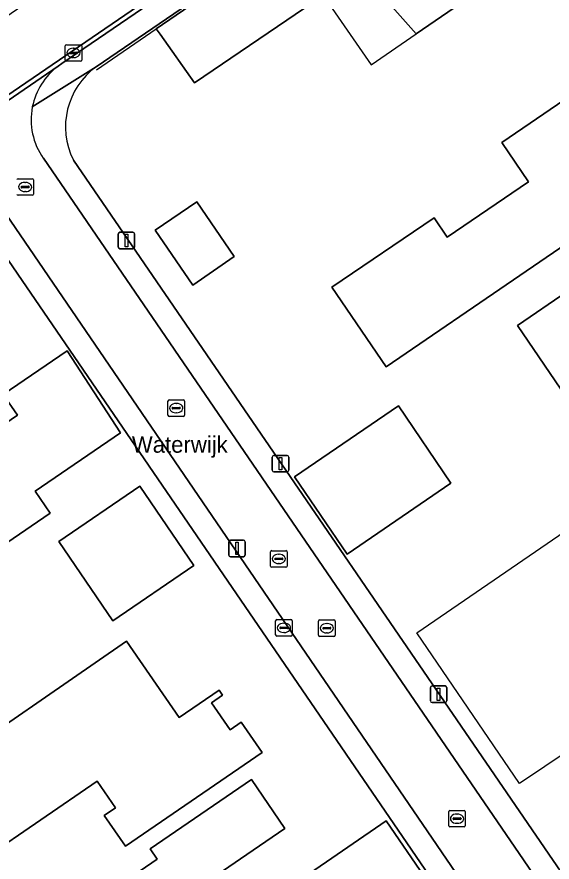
# Model space of a CAD drawing. Extents: x 155275 to 156265, y 382654 to 383635.
# Drawn here: x 155591.2 to 155623.5, y 383190.6 to 383241.6 of the extents above; entities that cross this region are included whole.
import ezdxf

# ---------------------------------------------------------------- set-up
doc = ezdxf.new("R2010")
doc.units = 0
for name, color, linetype in [('IMGEO_Brandkraan', 7, 'Continuous'), ('IMGEO_Erf', 7, 'Continuous'), ('IMGEO_Hek', 7, 'Continuous'), ('IMGEO_Kolk', 7, 'Continuous'), ('IMGEO_Lichtmast', 7, 'Continuous'), ('IMGEO_Muur', 7, 'Continuous'), ('IMGEO_Openbare_ruimte_label', 7, 'Continuous'), ('IMGEO_Pand', 7, 'Continuous'), ('IMGEO_Pand_overbouw', 7, 'Continuous'), ('IMGEO_Rijbaan_lokaal_gesloten', 7, 'Continuous'), ('IMGEO_Rijbaan_lokaal_open', 7, 'Continuous'), ('IMGEO_Rioolput', 7, 'Continuous'), ('IMGEO_Voetpad_open', 7, 'Continuous')]:
    doc.layers.add(name, color=color, linetype=linetype)

msp = doc.modelspace()

# ---------------------------------------------------------------- linework, layer by layer
at = {"layer": 'IMGEO_Brandkraan'}
for p, q in [((155606.846, 383204.318), (155606.846, 383205.17)), ((155606.921, 383205.244), (155607.773, 383205.244)), ((155607.847, 383205.17), (155607.847, 383204.318)), ((155607.105, 383204.738), (155607.105, 383204.75)), ((155607.543, 383204.701), (155607.145, 383204.701)), ((155607.148, 383204.787), (155607.546, 383204.787)), ((155607.334, 383205.024), (155607.359, 383205.024)), ((155607.589, 383204.75), (155607.589, 383204.738)), ((155607.773, 383204.244), (155606.921, 383204.244)), ((155607.357, 383204.464), (155607.332, 383204.464))]:
    msp.add_line(p, q, dxfattribs=at)
for points in [[(155606.846, 383204.318), (155606.846, 383205.17)], [(155606.921, 383205.244), (155607.773, 383205.244)], [(155607.847, 383205.17), (155607.847, 383204.318)], [(155607.773, 383204.244), (155606.921, 383204.244)]]:
    msp.add_lwpolyline(points, dxfattribs=at)
for centre, radius, start, end in [((155606.923, 383205.168), 0.0765, 91.552, 178.448), ((155606.923, 383205.168), 0.0765, 91.552, 178.448), ((155607.771, 383205.168), 0.0765, 1.552, 88.448), ((155607.771, 383205.168), 0.0765, 1.552, 88.448), ((155607.145, 383204.747), 0.0403, 85.8775, 175.7526), ((155607.142, 383204.737), 0.0366, 178.938, 274.7102), ((155607.546, 383204.744), 0.043, 264.8664, 352.4533), ((155607.55, 383204.749), 0.0386, 1.7309, 96.639), ((155606.923, 383204.32), 0.0765, 181.552, 268.448), ((155606.923, 383204.32), 0.0765, 181.552, 268.448), ((155607.771, 383204.32), 0.0765, 271.552, 358.448), ((155607.771, 383204.32), 0.0765, 271.552, 358.448)]:
    msp.add_arc(centre, radius, start, end, dxfattribs=at)
for centre, major_axis, ratio, start_param, end_param in [((155607.333, 383204.744), (-0.387, 0.002), 0.722429, 4.712389, 7.853982), ((155607.358, 383204.744), (-0.39, 0.002), 0.717154, 1.570796, 4.712389)]:
    msp.add_ellipse(centre, major_axis=major_axis, ratio=ratio, start_param=start_param, end_param=end_param, dxfattribs=at)
at = {"layer": 'IMGEO_Erf'}
for points in [[(155626.917, 383256.363), (155625.364, 383258.662), (155596.009, 383238.623)], [(155594.627, 383232.993), (155628.132, 383184.122), (155632.891, 383177.182), (155632.967, 383177.231), (155637.947, 383180.613), (155641.945, 383174.729), (155651.229, 383182.342)], [(155583.923, 383230.311), (155564.944, 383217.349), (155603.025, 383161.596), (155604.389, 383162.527), (155625.107, 383176.674), (155589.111, 383229.212)]]:
    msp.add_lwpolyline(points, dxfattribs=at)
for points in [[(155615.333, 383240.621), (155611.924, 383244.458), (155609.718, 383242.953), (155601.947, 383237.651), (155599.872, 383240.59), (155599.638, 383240.922), (155618.55, 383253.859), (155618.748, 383253.561), (155618.112, 383253.111), (155619.313, 383251.358), (155619.948, 383251.792), (155622.61, 383253.591), (155625.611, 383247.66)], [(155613.517, 383220.5), (155610.232, 383225.31), (155616.421, 383229.504), (155617.218, 383228.328), (155622.118, 383231.675), (155620.516, 383234.054), (155631.041, 383241.229), (155634.391, 383236.35), (155628.941, 383232.613), (155629.295, 383232.095), (155629.678, 383231.535)], [(155624.382, 383218.715), (155621.466, 383222.996), (155630.451, 383229.15), (155631.002, 383228.345), (155637.024, 383232.455), (155642.154, 383224.949), (155633.827, 383219.246), (155631.05, 383223.3)], [(155599.571, 383228.748), (155602.079, 383230.468), (155604.346, 383227.163), (155601.838, 383225.442)], [(155592.312, 383213.001), (155593.218, 383211.678), (155587.591, 383207.828), (155589.586, 383204.937), (155579.829, 383198.294), (155576.827, 383202.713), (155577.169, 383202.951), (155575.704, 383205.114), (155577.648, 383206.44), (155576.788, 383207.699), (155591.242, 383217.581), (155590.383, 383218.839), (155594.25, 383221.479), (155597.478, 383216.522)], [(155611.17, 383209.201), (155607.982, 383213.862), (155614.27, 383218.141), (155617.431, 383213.482)], [(155593.753, 383209.966), (155598.638, 383213.297), (155601.903, 383208.507), (155597.018, 383205.176)], [(155597.773, 383191.557), (155596.492, 383193.406), (155597.166, 383193.873), (155596.056, 383195.486), (155589.234, 383190.812), (155585.877, 383195.696), (155597.843, 383203.941), (155601.024, 383199.326), (155603.433, 383200.986), (155603.646, 383200.678), (155602.972, 383200.212), (155604.094, 383198.589), (155604.768, 383199.055), (155606.038, 383197.219)], [(155601.727, 383188.737), (155604.906, 383184.1), (155600.389, 383181.011), (155599.761, 383181.944), (155599.389, 383182.497), (155595.866, 383180.083), (155592.109, 383185.575), (155599.692, 383190.774), (155599.266, 383191.396), (155605.382, 383195.589), (155607.409, 383192.632)], [(155610.896, 383186.311), (155608.57, 383189.699), (155613.515, 383193.095), (155615.842, 383189.707), (155615.858, 383189.718), (155618.338, 383186.106), (155613.01, 383182.447), (155610.537, 383186.064)]]:
    msp.add_lwpolyline(points, close=True, dxfattribs=at)
msp.add_arc((155598.615, 383234.999), 4.464, 125.7145, 206.702, dxfattribs=at)
at = {"layer": 'IMGEO_Hek'}
msp.add_lwpolyline([(155648.595, 383215.616), (155649.617, 383214.142), (155621.586, 383195.348), (155615.371, 383204.442), (155640.732, 383221.815), (155642.147, 383219.752)], dxfattribs=at)
at = {"layer": 'IMGEO_Kolk'}
for p, q in [((155594.136, 383239.031), (155594.136, 383239.883)), ((155594.211, 383239.957), (155595.063, 383239.957)), ((155595.137, 383239.883), (155595.137, 383239.031)), ((155594.395, 383239.451), (155594.395, 383239.463)), ((155594.833, 383239.414), (155594.435, 383239.414)), ((155594.438, 383239.5), (155594.836, 383239.5)), ((155594.624, 383239.737), (155594.649, 383239.737)), ((155594.879, 383239.463), (155594.879, 383239.451)), ((155595.063, 383238.957), (155594.211, 383238.957)), ((155594.647, 383239.177), (155594.622, 383239.177)), ((155591.289, 383231.864), (155592.141, 383231.864)), ((155591.702, 383231.644), (155591.727, 383231.644)), ((155592.215, 383231.79), (155592.215, 383230.938)), ((155591.473, 383231.358), (155591.473, 383231.37)), ((155591.911, 383231.321), (155591.513, 383231.321)), ((155591.516, 383231.407), (155591.914, 383231.407)), ((155591.957, 383231.37), (155591.957, 383231.358)), ((155592.141, 383230.864), (155591.289, 383230.864)), ((155591.725, 383231.084), (155591.7, 383231.084)), ((155600.341, 383217.588), (155600.341, 383218.44)), ((155600.416, 383218.514), (155601.268, 383218.514)), ((155601.342, 383218.44), (155601.342, 383217.588)), ((155600.6, 383218.008), (155600.6, 383218.02)), ((155601.038, 383217.971), (155600.64, 383217.971)), ((155600.643, 383218.057), (155601.041, 383218.057)), ((155600.829, 383218.294), (155600.854, 383218.294)), ((155601.084, 383218.02), (155601.084, 383218.008)), ((155601.268, 383217.514), (155600.416, 383217.514)), ((155600.852, 383217.734), (155600.827, 383217.734)), ((155609.442, 383204.296), (155609.442, 383205.148)), ((155609.517, 383205.222), (155610.369, 383205.222)), ((155610.443, 383205.148), (155610.443, 383204.296)), ((155609.701, 383204.716), (155609.701, 383204.728)), ((155610.139, 383204.679), (155609.741, 383204.679)), ((155609.744, 383204.765), (155610.142, 383204.765)), ((155609.93, 383205.002), (155609.955, 383205.002)), ((155610.185, 383204.728), (155610.185, 383204.716)), ((155610.369, 383204.222), (155609.517, 383204.222)), ((155609.953, 383204.442), (155609.928, 383204.442)), ((155617.305, 383192.796), (155617.305, 383193.648)), ((155617.38, 383193.722), (155618.232, 383193.722)), ((155617.793, 383193.502), (155617.818, 383193.502)), ((155618.306, 383193.648), (155618.306, 383192.796)), ((155617.564, 383193.216), (155617.564, 383193.228)), ((155618.002, 383193.179), (155617.604, 383193.179)), ((155617.607, 383193.265), (155618.005, 383193.265)), ((155617.816, 383192.942), (155617.791, 383192.942)), ((155618.048, 383193.228), (155618.048, 383193.216)), ((155618.232, 383192.722), (155617.38, 383192.722))]:
    msp.add_line(p, q, dxfattribs=at)
for points in [[(155594.136, 383239.031), (155594.136, 383239.883)], [(155594.211, 383239.957), (155595.063, 383239.957)], [(155595.137, 383239.883), (155595.137, 383239.031)], [(155595.063, 383238.957), (155594.211, 383238.957)], [(155591.289, 383231.864), (155592.141, 383231.864)], [(155592.215, 383231.79), (155592.215, 383230.938)], [(155592.141, 383230.864), (155591.289, 383230.864)], [(155600.341, 383217.588), (155600.341, 383218.44)], [(155600.416, 383218.514), (155601.268, 383218.514)], [(155601.342, 383218.44), (155601.342, 383217.588)], [(155601.268, 383217.514), (155600.416, 383217.514)], [(155609.442, 383204.296), (155609.442, 383205.148)], [(155609.517, 383205.222), (155610.369, 383205.222)], [(155610.443, 383205.148), (155610.443, 383204.296)], [(155610.369, 383204.222), (155609.517, 383204.222)], [(155617.305, 383192.796), (155617.305, 383193.648)], [(155617.38, 383193.722), (155618.232, 383193.722)], [(155618.306, 383193.648), (155618.306, 383192.796)], [(155618.232, 383192.722), (155617.38, 383192.722)]]:
    msp.add_lwpolyline(points, dxfattribs=at)
for centre, radius, start, end in [((155594.213, 383239.881), 0.0765, 91.552, 178.448), ((155594.213, 383239.881), 0.0765, 91.552, 178.448), ((155595.061, 383239.881), 0.0765, 1.552, 88.448), ((155595.061, 383239.881), 0.0765, 1.552, 88.448), ((155594.435, 383239.46), 0.0403, 85.8775, 175.7526), ((155594.432, 383239.45), 0.0366, 178.938, 274.7102), ((155594.836, 383239.457), 0.043, 264.8664, 352.4533), ((155594.84, 383239.462), 0.0386, 1.7309, 96.639), ((155594.213, 383239.033), 0.0765, 181.552, 268.448), ((155594.213, 383239.033), 0.0765, 181.552, 268.448), ((155595.061, 383239.033), 0.0765, 271.552, 358.448), ((155595.061, 383239.033), 0.0765, 271.552, 358.448), ((155591.291, 383231.788), 0.0765, 91.552, 178.448), ((155591.291, 383231.788), 0.0765, 91.552, 178.448), ((155592.139, 383231.788), 0.0765, 1.552, 88.448), ((155592.139, 383231.788), 0.0765, 1.552, 88.448), ((155591.513, 383231.367), 0.0403, 85.8775, 175.7526), ((155591.51, 383231.357), 0.0366, 178.938, 274.7102), ((155591.914, 383231.364), 0.043, 264.8664, 352.4533), ((155591.918, 383231.369), 0.0386, 1.7309, 96.639), ((155591.291, 383230.94), 0.0765, 181.552, 268.448), ((155591.291, 383230.94), 0.0765, 181.552, 268.448), ((155592.139, 383230.94), 0.0765, 271.552, 358.448), ((155592.139, 383230.94), 0.0765, 271.552, 358.448), ((155600.418, 383218.438), 0.0765, 91.552, 178.448), ((155600.418, 383218.438), 0.0765, 91.552, 178.448), ((155601.266, 383218.438), 0.0765, 1.552, 88.448), ((155601.266, 383218.438), 0.0765, 1.552, 88.448), ((155600.64, 383218.017), 0.0403, 85.8775, 175.7526), ((155600.637, 383218.007), 0.0366, 178.938, 274.7102), ((155601.041, 383218.014), 0.043, 264.8664, 352.4533), ((155601.045, 383218.019), 0.0386, 1.7309, 96.639), ((155600.418, 383217.59), 0.0765, 181.552, 268.448), ((155600.418, 383217.59), 0.0765, 181.552, 268.448), ((155601.266, 383217.59), 0.0765, 271.552, 358.448), ((155601.266, 383217.59), 0.0765, 271.552, 358.448), ((155609.519, 383205.146), 0.0765, 91.552, 178.448), ((155609.519, 383205.146), 0.0765, 91.552, 178.448), ((155610.367, 383205.146), 0.0765, 1.552, 88.448), ((155610.367, 383205.146), 0.0765, 1.552, 88.448), ((155609.741, 383204.725), 0.0403, 85.8775, 175.7526), ((155609.738, 383204.715), 0.0366, 178.938, 274.7102), ((155610.142, 383204.722), 0.043, 264.8664, 352.4533), ((155610.146, 383204.727), 0.0386, 1.7309, 96.639), ((155609.519, 383204.298), 0.0765, 181.552, 268.448), ((155609.519, 383204.298), 0.0765, 181.552, 268.448), ((155610.367, 383204.298), 0.0765, 271.552, 358.448), ((155610.367, 383204.298), 0.0765, 271.552, 358.448), ((155617.382, 383193.646), 0.0765, 91.552, 178.448), ((155617.382, 383193.646), 0.0765, 91.552, 178.448), ((155618.23, 383193.646), 0.0765, 1.552, 88.448), ((155618.23, 383193.646), 0.0765, 1.552, 88.448), ((155617.604, 383193.225), 0.0403, 85.8775, 175.7526), ((155617.601, 383193.215), 0.0366, 178.938, 274.7102), ((155618.005, 383193.222), 0.043, 264.8664, 352.4533), ((155618.009, 383193.227), 0.0386, 1.7309, 96.639), ((155617.382, 383192.798), 0.0765, 181.552, 268.448), ((155617.382, 383192.798), 0.0765, 181.552, 268.448), ((155618.23, 383192.798), 0.0765, 271.552, 358.448), ((155618.23, 383192.798), 0.0765, 271.552, 358.448)]:
    msp.add_arc(centre, radius, start, end, dxfattribs=at)
for centre, major_axis, ratio, start_param, end_param in [((155594.623, 383239.457), (-0.387, 0.002), 0.722429, 4.712389, 7.853982), ((155594.648, 383239.457), (-0.39, 0.002), 0.717154, 1.570796, 4.712389), ((155591.701, 383231.364), (-0.387, 0.002), 0.722429, 4.712389, 7.853982), ((155591.726, 383231.364), (-0.39, 0.002), 0.717154, 1.570796, 4.712389), ((155600.828, 383218.014), (-0.387, 0.002), 0.722429, 4.712389, 7.853982), ((155600.853, 383218.014), (-0.39, 0.002), 0.717154, 1.570796, 4.712389), ((155609.929, 383204.722), (-0.387, 0.002), 0.722429, 4.712389, 7.853982), ((155609.954, 383204.722), (-0.39, 0.002), 0.717154, 1.570796, 4.712389), ((155617.792, 383193.222), (-0.387, 0.002), 0.722429, 4.712389, 7.853982), ((155617.817, 383193.222), (-0.39, 0.002), 0.717154, 1.570796, 4.712389)]:
    msp.add_ellipse(centre, major_axis=major_axis, ratio=ratio, start_param=start_param, end_param=end_param, dxfattribs=at)
at = {"layer": 'IMGEO_Lichtmast'}
for p, q in [((155597.439, 383228.635), (155598.229, 383228.635)), ((155598.229, 383228.635), (155597.439, 383228.635)), ((155597.339, 383227.735), (155597.339, 383228.535)), ((155597.339, 383228.535), (155597.339, 383227.735)), ((155598.329, 383228.535), (155598.329, 383227.735)), ((155598.329, 383227.735), (155598.329, 383228.535)), ((155598.229, 383227.635), (155597.439, 383227.635)), ((155597.439, 383227.635), (155598.229, 383227.635)), ((155606.645, 383214.257), (155606.645, 383215.057)), ((155606.645, 383215.057), (155606.645, 383214.257)), ((155606.745, 383215.157), (155607.535, 383215.157)), ((155607.535, 383215.157), (155606.745, 383215.157)), ((155607.635, 383215.057), (155607.635, 383214.257)), ((155607.635, 383214.257), (155607.635, 383215.057)), ((155607.535, 383214.157), (155606.745, 383214.157)), ((155606.745, 383214.157), (155607.535, 383214.157)), ((155604.014, 383209.14), (155604.014, 383209.94)), ((155604.014, 383209.94), (155604.014, 383209.14)), ((155604.114, 383210.04), (155604.904, 383210.04)), ((155604.904, 383210.04), (155604.114, 383210.04)), ((155605.004, 383209.94), (155605.004, 383209.14)), ((155605.004, 383209.14), (155605.004, 383209.94)), ((155604.904, 383209.04), (155604.114, 383209.04)), ((155604.114, 383209.04), (155604.904, 383209.04)), ((155616.195, 383200.337), (155616.195, 383201.137)), ((155616.195, 383201.137), (155616.195, 383200.337)), ((155616.295, 383201.237), (155617.085, 383201.237)), ((155617.085, 383201.237), (155616.295, 383201.237)), ((155617.185, 383201.137), (155617.185, 383200.337)), ((155617.185, 383200.337), (155617.185, 383201.137)), ((155617.085, 383200.237), (155616.295, 383200.237)), ((155616.295, 383200.237), (155617.085, 383200.237))]:
    msp.add_line(p, q, dxfattribs=at)
for points in [[(155597.759, 383228.51), (155597.909, 383228.51), (155597.909, 383227.76), (155597.759, 383227.76), (155597.759, 383228.51)], [(155607.065, 383215.032), (155607.215, 383215.032), (155607.215, 383214.282), (155607.065, 383214.282), (155607.065, 383215.032)], [(155604.434, 383209.915), (155604.584, 383209.915), (155604.584, 383209.165), (155604.434, 383209.165), (155604.434, 383209.915)], [(155616.615, 383201.112), (155616.765, 383201.112), (155616.765, 383200.362), (155616.615, 383200.362), (155616.615, 383201.112)]]:
    msp.add_lwpolyline(points, dxfattribs=at)
for centre, start, end in [((155597.439, 383228.535), 90, 180), ((155597.439, 383228.535), 90, 180), ((155598.229, 383228.535), 0, 90), ((155598.229, 383228.535), 360, 90), ((155597.439, 383227.735), 180, 270), ((155597.439, 383227.735), 180, 270), ((155598.229, 383227.735), 270, 0), ((155598.229, 383227.735), 270, 0), ((155606.745, 383215.057), 90, 180), ((155606.745, 383215.057), 90, 180), ((155607.535, 383215.057), 0, 90), ((155607.535, 383215.057), 360, 90), ((155606.745, 383214.257), 180, 270), ((155606.745, 383214.257), 180, 270), ((155607.535, 383214.257), 270, 0), ((155607.535, 383214.257), 270, 0), ((155604.114, 383209.94), 90, 180), ((155604.114, 383209.94), 90, 180), ((155604.904, 383209.94), 0, 90), ((155604.904, 383209.94), 360, 90), ((155604.114, 383209.14), 180, 270), ((155604.114, 383209.14), 180, 270), ((155604.904, 383209.14), 270, 0), ((155604.904, 383209.14), 270, 0), ((155616.295, 383201.137), 90, 180), ((155616.295, 383201.137), 90, 180), ((155617.085, 383201.137), 0, 90), ((155617.085, 383201.137), 360, 90), ((155616.295, 383200.337), 180, 270), ((155616.295, 383200.337), 180, 270), ((155617.085, 383200.337), 270, 0), ((155617.085, 383200.337), 270, 0)]:
    msp.add_arc(centre, 0.1, start, end, dxfattribs=at)
at = {"layer": 'IMGEO_Muur'}
msp.add_lwpolyline([(155596.019, 383238.446), (155599.638, 383240.922)], dxfattribs=at)
at = {"layer": 'IMGEO_Pand'}
for points in [[(155615.333, 383240.621), (155625.611, 383247.66), (155622.61, 383253.591), (155619.948, 383251.792), (155619.313, 383251.358), (155618.112, 383253.111), (155618.748, 383253.561), (155618.55, 383253.859), (155599.638, 383240.922), (155599.872, 383240.59), (155601.947, 383237.651), (155609.718, 383242.953), (155611.924, 383244.458)], [(155634.391, 383236.35), (155631.041, 383241.229), (155620.516, 383234.054), (155622.118, 383231.675), (155617.218, 383228.328), (155616.421, 383229.504), (155610.232, 383225.31), (155613.517, 383220.5), (155629.678, 383231.535), (155629.295, 383232.095), (155628.941, 383232.613)], [(155631.002, 383228.345), (155630.451, 383229.15), (155621.466, 383222.996), (155624.382, 383218.715), (155631.05, 383223.3), (155633.827, 383219.246), (155642.154, 383224.949), (155637.024, 383232.455)], [(155599.571, 383228.748), (155601.838, 383225.442), (155604.346, 383227.163), (155602.079, 383230.468)], [(155597.478, 383216.522), (155594.25, 383221.479), (155590.383, 383218.839), (155591.242, 383217.581), (155576.788, 383207.699), (155577.648, 383206.44), (155575.704, 383205.114), (155577.169, 383202.951), (155576.827, 383202.713), (155579.829, 383198.294), (155589.586, 383204.937), (155587.591, 383207.828), (155593.218, 383211.678), (155592.312, 383213.001)], [(155611.17, 383209.201), (155617.431, 383213.482), (155614.27, 383218.141), (155607.982, 383213.862)], [(155598.638, 383213.297), (155593.753, 383209.966), (155597.018, 383205.176), (155601.903, 383208.507)], [(155604.768, 383199.055), (155604.094, 383198.589), (155602.972, 383200.212), (155603.646, 383200.678), (155603.433, 383200.986), (155601.024, 383199.326), (155597.843, 383203.941), (155585.877, 383195.696), (155589.234, 383190.812), (155596.056, 383195.486), (155597.166, 383193.873), (155596.492, 383193.406), (155597.773, 383191.557), (155606.038, 383197.219)], [(155601.727, 383188.737), (155607.409, 383192.632), (155605.382, 383195.589), (155599.266, 383191.396), (155599.692, 383190.774), (155592.109, 383185.575), (155595.866, 383180.083), (155599.389, 383182.497), (155599.761, 383181.944), (155600.389, 383181.011), (155604.906, 383184.1)], [(155615.842, 383189.707), (155613.515, 383193.095), (155608.57, 383189.699), (155610.896, 383186.311)]]:
    msp.add_lwpolyline(points, close=True, dxfattribs=at)
at = {"layer": 'IMGEO_Pand_overbouw'}
msp.add_lwpolyline([(155615.333, 383240.621), (155611.924, 383244.458), (155609.718, 383242.953), (155612.61, 383238.746)], close=True, dxfattribs=at)
at = {"layer": 'IMGEO_Rijbaan_lokaal_gesloten'}
msp.add_lwpolyline([(155527.911, 383193.645), (155576.498, 383226.897), (155584.174, 383232.141), (155593.704, 383238.651), (155593.938, 383238.811), (155622.544, 383258.352), (155622.367, 383258.594), (155576.261, 383227.078), (155527.802, 383193.934)], dxfattribs=at)
at = {"layer": 'IMGEO_Rijbaan_lokaal_open'}
for points in [[(155620.312, 383262.377), (155620.133, 383262.261), (155619.924, 383262.117), (155620.091, 383261.877), (155574.69, 383230.764), (155525.625, 383197.223), (155478.919, 383165.304), (155481.12, 383162.042), (155527.802, 383193.934), (155576.261, 383227.078), (155622.367, 383258.594)], [(155593.704, 383238.651), (155584.174, 383232.141)], [(155589.707, 383230.961), (155631.867, 383169.258), (155634.823, 383171.29), (155635.04, 383171.44), (155592.812, 383233.101)]]:
    msp.add_lwpolyline(points, dxfattribs=at)
for centre, radius, start, end in [((155596.082, 383235.422), 4.01, 126.3704, 168.8837), ((155596.078, 383235.422), 4.007, 168.8695, 215.3908)]:
    msp.add_arc(centre, radius, start, end, dxfattribs=at)
at = {"layer": 'IMGEO_Rioolput'}
for p, q in [((155606.539, 383208.479), (155606.539, 383209.331)), ((155606.614, 383209.405), (155607.466, 383209.405)), ((155607.027, 383209.185), (155607.052, 383209.185)), ((155607.54, 383209.331), (155607.54, 383208.479)), ((155606.798, 383208.899), (155606.798, 383208.911)), ((155607.236, 383208.862), (155606.838, 383208.862)), ((155606.841, 383208.948), (155607.239, 383208.948)), ((155607.282, 383208.911), (155607.282, 383208.899)), ((155607.466, 383208.405), (155606.614, 383208.405)), ((155607.05, 383208.625), (155607.025, 383208.625))]:
    msp.add_line(p, q, dxfattribs=at)
for points in [[(155606.539, 383208.479), (155606.539, 383209.331)], [(155606.614, 383209.405), (155607.466, 383209.405)], [(155607.54, 383209.331), (155607.54, 383208.479)], [(155607.466, 383208.405), (155606.614, 383208.405)]]:
    msp.add_lwpolyline(points, dxfattribs=at)
for centre, radius, start, end in [((155606.616, 383209.329), 0.0765, 91.552, 178.448), ((155606.616, 383209.329), 0.0765, 91.552, 178.448), ((155607.464, 383209.329), 0.0765, 1.552, 88.448), ((155607.464, 383209.329), 0.0765, 1.552, 88.448), ((155606.838, 383208.908), 0.0403, 85.8775, 175.7526), ((155606.835, 383208.898), 0.0366, 178.938, 274.7102), ((155607.239, 383208.905), 0.043, 264.8664, 352.4533), ((155607.243, 383208.91), 0.0386, 1.7309, 96.639), ((155606.616, 383208.481), 0.0765, 181.552, 268.448), ((155606.616, 383208.481), 0.0765, 181.552, 268.448), ((155607.464, 383208.481), 0.0765, 271.552, 358.448), ((155607.464, 383208.481), 0.0765, 271.552, 358.448)]:
    msp.add_arc(centre, radius, start, end, dxfattribs=at)
for centre, major_axis, ratio, start_param, end_param in [((155607.026, 383208.905), (-0.387, 0.002), 0.722429, 4.712389, 7.853982), ((155607.051, 383208.905), (-0.39, 0.002), 0.717154, 1.570796, 4.712389)]:
    msp.add_ellipse(centre, major_axis=major_axis, ratio=ratio, start_param=start_param, end_param=end_param, dxfattribs=at)
at = {"layer": 'IMGEO_Voetpad_open'}
for points in [[(155622.993, 383258.732), (155622.544, 383258.352), (155593.938, 383238.811), (155593.704, 383238.651)], [(155592.147, 383236.195), (155596.009, 383238.623), (155625.364, 383258.662)], [(155596.009, 383238.623), (155592.147, 383236.195)], [(155592.812, 383233.101), (155635.04, 383171.44), (155634.823, 383171.29), (155635.652, 383170.105), (155637.668, 383171.716)], [(155636.331, 383172.279), (155632.967, 383177.231), (155632.891, 383177.182), (155628.132, 383184.122), (155594.627, 383232.993)], [(155589.111, 383229.212), (155625.107, 383176.674), (155628.287, 383172.031), (155628.453, 383171.789), (155630.734, 383168.461), (155631.867, 383169.258), (155589.707, 383230.961)]]:
    msp.add_lwpolyline(points, dxfattribs=at)
for centre, radius, start, end in [((155596.082, 383235.422), 4.01, 126.3704, 168.8837), ((155598.615, 383234.999), 4.464, 125.7145, 206.702), ((155596.078, 383235.422), 4.007, 168.8695, 215.3908)]:
    msp.add_arc(centre, radius, start, end, dxfattribs=at)

# ---------------------------------------------------------------- texts
at = {"layer": 'IMGEO_Openbare_ruimte_label'}
msp.add_text('Waterwijk', height=1, dxfattribs=at).set_placement((155598.158, 383215.318))

doc.saveas('drawing.dxf')
